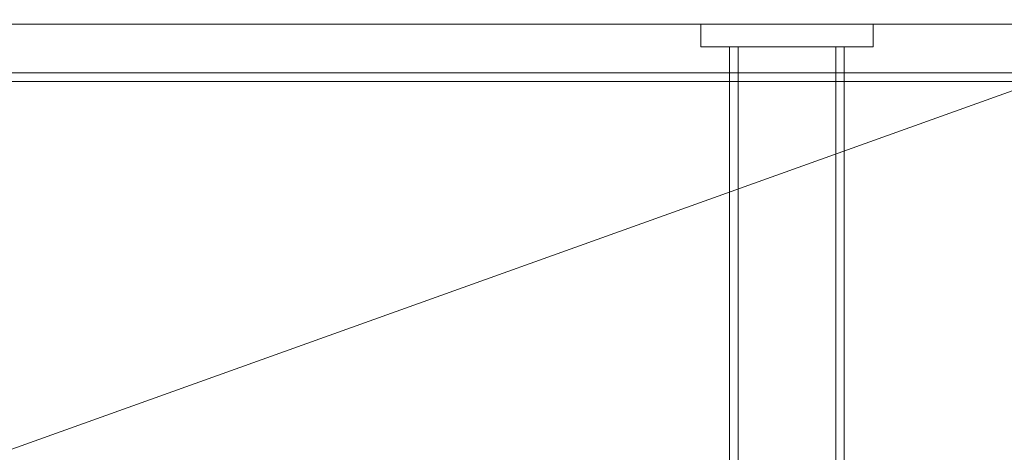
# Model space of a CAD drawing. Header units: millimetres. Extents: x -4738 to 65662, y -68080 to 6847.
# Tile 908 of 1056: x 25953 to 26296, y 1059 to 1210. Entities that reach past the tile are written whole.
import ezdxf

# ---------------------------------------------------------------- set-up
doc = ezdxf.new("R2010")
doc.units = ezdxf.units.MM
doc.layers.add('lateral_briquetadora', color=7, linetype='Continuous', lineweight=0)
doc.layers.add('lateral_C05', color=7, linetype='Continuous', lineweight=0)

msp = doc.modelspace()

# ---------------------------------------------------------------- linework, layer by layer
at = {"layer": 'lateral_briquetadora'}
msp.add_line((26520.067, 1264), (25950.067, 1060), dxfattribs=at)
at = {"layer": 'lateral_C05'}
for p, q in [((24310.067, 1208), (26690.067, 1208)), ((26190.067, 1200), (26190.067, 1208)), ((26190.067, 1208), (26250.067, 1208)), ((26250.067, 1200), (26250.067, 1208)), ((26190.067, 1200), (26250.067, 1200)), ((26200.067, 8), (26200.067, 1200)), ((26200.067, 1200), (26240.067, 1200)), ((26237.067, 1200), (26203.067, 1200)), ((26203.067, 1200), (26203.067, 8)), ((26237.067, 1200), (26237.067, 8)), ((26240.067, 8), (26240.067, 1200)), ((24250.067, 1191), (26750.067, 1191)), ((24250.067, 1188), (26750.067, 1188))]:
    msp.add_line(p, q, dxfattribs=at)

doc.saveas('drawing.dxf')
